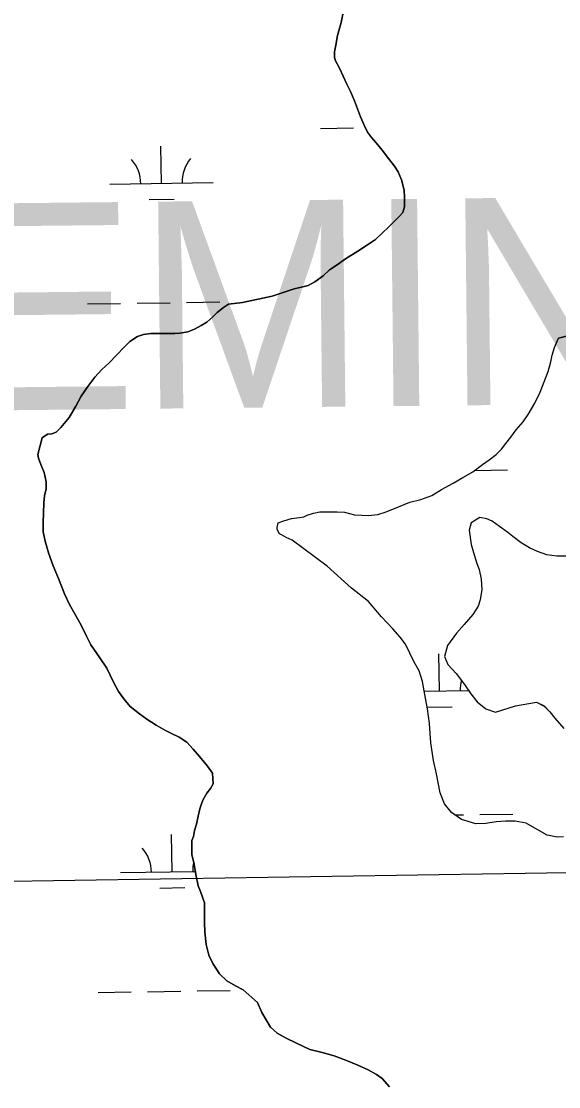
# Model space of a CAD drawing. Extents: x 3823584 to 3861785, y 301729 to 327625.
# Drawn here: x 3839566 to 3840086, y 313196 to 314225 of the extents above; entities that cross this region are included whole.
import ezdxf

# ---------------------------------------------------------------- set-up
doc = ezdxf.new("R2010")
doc.units = 0
for name, color, linetype in [('V-GRID-MAJR', 7, 'Continuous'), ('V-TOPO-GNAM-IDEN', 7, 'Continuous'), ('V-TOPO-SHOR', 7, 'Continuous'), ('V-WETL-SWMP', 7, 'Continuous')]:
    doc.layers.add(name, color=color, linetype=linetype)

msp = doc.modelspace()

# ---------------------------------------------------------------- linework, layer by layer
at = {"layer": 'V-GRID-MAJR'}
msp.add_spline([(3827733.773, 313215.73), (3833043.082, 313295.662), (3838352.38, 313376.366), (3843661.667, 313457.842), (3848970.941, 313540.09), (3854280.204, 313623.11100000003), (3859589.454, 313706.903), (3859589.455, 313706.903)], degree=3, dxfattribs=at)
at = {"layer": 'V-TOPO-SHOR'}
for points in [[(3839857.6210000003, 313979.44800000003), (3839863.793, 313985.18), (3839871.148, 313989.952), (3839879.272, 313995.70900000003), (3839891.273, 314003.27), (3839898.824, 314008.044), (3839908.304, 314014.598), (3839915.2490000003, 314020.926), (3839920.648, 314026.259), (3839926.816, 314032.188), (3839931.441, 314036.925), (3839934.711, 314040.673), (3839936.403, 314045.961), (3839936.487, 314055.132), (3839936.0100000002, 314062.148), (3839933.544, 314072.26300000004), (3839930.329, 314080.027), (3839926.755, 314085.252), (3839920.81, 314092.786), (3839914.858, 314100.712), (3839908.919, 314107.858), (3839904.565, 314113.072), (3839900.796, 314118.098), (3839897.397, 314124.885), (3839893.981, 314133.038), (3839887.937, 314148.57), (3839884.122, 314157.49700000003), (3839880.718, 314164.673), (3839873.507, 314179.998), (3839869.507, 314187.949), (3839868.6920000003, 314190.863), (3839868.633, 314195.739), (3839870.113, 314202.197), (3839871.754, 314211.775), (3839875.305, 314224.305), (3839885.6040000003, 314275.544)], [(3839780.372, 313289.571), (3839772.911, 313293.341), (3839764.697, 313298.197), (3839757.318, 313305.01300000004), (3839751.071, 313314.809), (3839747.072, 313322.954), (3839744.682, 313333.302), (3839743.205, 313345.537), (3839743.098, 313354.237), (3839742.9, 313373.664), (3839739.258, 313384.348), (3839736.848, 313389.976), (3839734.568, 313400.874), (3839732.887, 313410.802), (3839730.6240000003, 313420.336), (3839730.6550000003, 313433.795), (3839732.168, 313437.717), (3839733.268, 313443.38800000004), (3839735.339, 313449.655), (3839737.002, 313457.286), (3839738.4760000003, 313464.327), (3839739.793, 313468.245), (3839741.495, 313472.75), (3839745.3140000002, 313479.431), (3839748.767, 313484.156), (3839751.446, 313488.479), (3839750.735, 313498.811), (3839745.773, 313505.77400000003), (3839738.052, 313514.847), (3839732.111, 313522.189), (3839725.785, 313528.939), (3839718.5100000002, 313533.533), (3839711.051, 313537.342), (3839705.36, 313540.199), (3839696.324, 313545.162), (3839687.086, 313550.902), (3839680.19, 313556.28), (3839670.935, 313563.385), (3839664.799, 313570.528), (3839659.833, 313577.88), (3839654.643, 313587.377), (3839648.632, 313600.374), (3839641.683, 313610.239), (3839633.1410000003, 313622.816), (3839628.941, 313631.347), (3839623.741, 313641.819), (3839617.761, 313652.28), (3839612.375, 313661.969), (3839607.5700000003, 313672.056), (3839601.731, 313686.809), (3839596.703, 313699.038), (3839592.06, 313711.858), (3839588.997, 313723.137), (3839586.936, 313732.085), (3839586.832, 313740.668), (3839587.2970000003, 313750.426), (3839587.569, 313759.991), (3839588.073, 313766.825), (3839589.941, 313773.481), (3839589.662, 313780.305), (3839587.794, 313789.451), (3839584.5810000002, 313797.02), (3839582.359, 313803.23600000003), (3839581.73, 313806.74), (3839585.826, 313822.786), (3839591.245, 313826.364), (3839595.3370000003, 313826.805), (3839599.611, 313828.224), (3839603.849, 313832.762), (3839612.119, 313842.423), (3839618.4220000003, 313853.424), (3839623.571, 313863.04600000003), (3839630.09, 313872.489), (3839637.002, 313881.55), (3839643.742, 313888.849), (3839650.684, 313895.37200000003), (3839657.811, 313902.873), (3839665.326, 313910.574), (3839670.722, 313915.907), (3839678.074, 313920.873), (3839683.903, 313922.895), (3839690.915, 313923.761), (3839697.352, 313923.841), (3839705.745, 313923.552), (3839714.131, 313923.654), (3839719.202, 313923.912), (3839726.794, 313925.174), (3839733.393, 313927.988), (3839739.791, 313931.382), (3839745.2120000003, 313934.765), (3839751.004, 313939.713), (3839755.2430000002, 313943.86), (3839761.231, 313948.81200000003), (3839766.265, 313951.995), (3839779.7060000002, 313953.525), (3839808.309, 313959.728), (3839829.682, 313966.816), (3839838.242, 313968.678), (3839843.299, 313970.103), (3839849.6950000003, 313973.499), (3839857.6210000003, 313979.44800000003)], [(3840109.307, 313925.172), (3840085.245, 313919.18)], [(3840062.6010000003, 313856.476), (3840067.741, 313866.878), (3840071.518, 313877.069), (3840075.495, 313886.87200000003), (3840078.108, 313896.463), (3840079.396, 313902.916), (3840081.647, 313910.162), (3840085.245, 313919.18)], [(3840054.1040000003, 313450.392), (3840043.35, 313452.408), (3840033.984, 313452.487), (3840025.2120000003, 313451.795), (3840015.0870000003, 313450.306), (3840005.339, 313449.79600000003), (3839991.631, 313453.92100000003), (3839981.987, 313460.827), (3839975.254, 313469.134), (3839970.83, 313480.004), (3839967.291, 313498.105), (3839964.403, 313510.944), (3839961.849, 313528.276), (3839960.451, 313546.98600000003), (3839958.718, 313561.01300000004), (3839956.2090000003, 313574.833), (3839953.713, 313587.483), (3839950.469, 313597.588), (3839945.877, 313606.116), (3839937.472, 313623.377), (3839932.1210000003, 313630.33400000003), (3839925.194, 313638.24700000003), (3839914.129, 313649.818), (3839901.657, 313664.68700000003), (3839885.109, 313677.751), (3839861.637, 313698.729), (3839827.775, 313723.87), (3839821.887, 313726.727), (3839817.3710000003, 313729.01), (3839815.602, 313730.159), (3839813.2120000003, 313734.229), (3839813.187, 313736.178), (3839814.301, 313740.875), (3839819.741, 313742.697), (3839827.128, 313744.934), (3839834.7260000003, 313745.806), (3839839.006, 313746.64), (3839842.304, 313748.239), (3839848.523, 313750.072), (3839854.557, 313751.315), (3839871.1350000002, 313751.518), (3839878.361, 313751.022), (3839887.949, 313748.604), (3839895.1750000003, 313748.106), (3839901.417, 313747.987), (3839910.576, 313748.878), (3839918.542, 313751.514), (3839930.578, 313756.341), (3839941.646, 313760.76900000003), (3839952.15, 313763.239), (3839962.83, 313767.271), (3839972.126, 313772.848), (3839983.56, 313779.03500000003), (3839992.858, 313784.415), (3840002.545, 313789.998), (3840012.017, 313797.135), (3840018.403, 313801.506), (3840025.167, 313806.66000000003), (3840030.369, 313811.991), (3840034.596, 313817.31), (3840039.204, 313823.415), (3840044.58, 313830.503), (3840051.116, 313838.38800000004), (3840056.102, 313845.47000000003), (3840062.6010000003, 313856.476)], [(3840093.478, 313708.391), (3840083.722, 313708.662), (3840074.149, 313709.714), (3840064.9420000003, 313712.919), (3840057.481, 313716.731), (3840049.426, 313721.31200000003), (3840041.353, 313727.456), (3840036.233, 313731.29600000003), (3840028.356, 313737.248), (3840021.272, 313742.234), (3840016.173, 313744.514), (3840009.328, 313745.794), (3840000.808, 313740.619), (3839998.943, 313733.571), (3840001.06, 313719.942), (3840003.108, 313711.967), (3840006.5530000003, 313701.47500000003), (3840008.577, 313695.64900000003), (3840010.6410000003, 313686.31), (3840011.347, 313676.369), (3840009.713, 313666.39900000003), (3840007.645, 313660.13), (3840002.474, 313652.264), (3839994.204, 313642.603), (3839986.698, 313634.123), (3839977.869, 313622.31), (3839975.071, 313611.74), (3839978.291, 313603.781), (3839986.395, 313595.102), (3839994.523, 313584.471), (3840000.485, 313575.568), (3840006.629, 313567.646), (3840015.097, 313561.115), (3840024.305, 313557.912), (3840043.935, 313564.005), (3840064.182, 313567.569), (3840071.446, 313563.755), (3840076.978, 313558.166), (3840081.93, 313551.983), (3840090.636, 313541.946)], [(3840090.353, 313437.375), (3840084.117, 313436.908), (3840074.532, 313438.938), (3840062.355, 313445.616), (3840054.1040000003, 313450.392)], [(3839922.02, 313195.748), (3839914.702, 313203.852), (3839909.3880000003, 313207.69), (3839901.333, 313212.273), (3839891.3310000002, 313216.63800000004), (3839880.349, 313221.303), (3839868.512, 313225.8), (3839856.924, 313228.78), (3839844.909, 313231.951), (3839831.844, 313237.8), (3839821.914, 313242.672), (3839813.15, 313247.599), (3839806.916, 313253.336), (3839798.468, 313267.70900000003), (3839794.294, 313277.33400000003), (3839780.372, 313289.571)]]:
    msp.add_lwpolyline(points, dxfattribs=at)
at = {"layer": 'V-WETL-SWMP'}
for p, q in [((3839855.1107440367, 314121.87728095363), (3839887.106940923, 314122.37062142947)), ((3839701.3194007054, 314068.757983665), (3839700.7643926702, 314104.7537051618)), ((3839651.325343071, 314067.9871391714), (3839751.3134583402, 314069.5288281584)), ((3839689.5587249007, 314053.1438149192), (3839713.555872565, 314053.5138202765)), ((3839629.6997274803, 313952.20797939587), (3839661.695924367, 313952.70131987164)), ((3839677.6940228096, 313952.9479901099), (3839709.6902196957, 313953.4413305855)), ((3839725.6883181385, 313953.6880008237), (3839757.6845150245, 313954.1813412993)), ((3840004.4951372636, 313791.46605520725), (3840036.218640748, 313791.95519109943)), ((3839634.828541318, 313619.5725169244), (3839635.339046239, 313619.580388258)), ((3839970.3485522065, 313578.31028807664), (3839969.7935441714, 313614.3060095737)), ((3839955.5678558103, 313578.082388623), (3839998.359799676, 313578.7421857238)), ((3839958.587876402, 313562.6961193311), (3839982.5850240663, 313563.06612468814)), ((3839985.2996607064, 313458.4555432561), (3839993.3531592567, 313458.5797179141)), ((3840009.3512576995, 313458.8263881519), (3840041.3474545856, 313459.3197286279)), ((3839711.5770283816, 313403.487058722), (3839711.0220203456, 313439.4827802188)), ((3839661.582970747, 313402.7162142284), (3839734.0675958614, 313403.83383453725)), ((3839699.8163525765, 313387.87288997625), (3839723.8135002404, 313388.24289533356)), ((3839639.957355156, 313286.9370544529), (3839671.953552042, 313287.4303949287)), ((3839687.951650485, 313287.67706516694), (3839719.947847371, 313288.17040564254)), ((3839735.9459458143, 313288.41707588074), (3839767.9421427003, 313288.91041635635))]:
    msp.add_line(p, q, dxfattribs=at)
for points in [[(3839885.605, 314275.544), (3839875.306, 314224.305), (3839871.753, 314211.776), (3839870.114, 314202.196), (3839868.632, 314195.74), (3839868.6920000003, 314190.864), (3839869.508, 314187.94800000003), (3839873.507, 314179.998), (3839880.718, 314164.674), (3839884.122, 314157.49700000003), (3839887.938, 314148.57), (3839893.98, 314133.037), (3839897.396, 314124.885), (3839900.796, 314118.098), (3839904.5640000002, 314113.072), (3839908.919, 314107.858), (3839914.859, 314100.712), (3839920.809, 314092.786), (3839926.754, 314085.251), (3839930.329, 314080.027), (3839933.545, 314072.26300000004), (3839936.0100000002, 314062.148), (3839936.486, 314055.131), (3839936.403, 314045.961), (3839934.7120000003, 314040.673), (3839931.441, 314036.926), (3839926.8170000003, 314032.188), (3839920.647, 314026.26), (3839915.2490000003, 314020.926), (3839908.304, 314014.598), (3839898.824, 314008.045), (3839891.274, 314003.27), (3839879.271, 313995.71), (3839871.148, 313989.953), (3839863.793, 313985.181), (3839857.62, 313979.44800000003), (3839849.694, 313973.499), (3839843.298, 313970.104), (3839838.2430000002, 313968.677), (3839829.682, 313966.816), (3839808.309, 313959.727), (3839779.707, 313953.525), (3839766.265, 313951.995), (3839761.231, 313948.81200000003), (3839755.244, 313943.86100000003), (3839751.003, 313939.713), (3839745.211, 313934.765), (3839739.79, 313931.382), (3839733.393, 313927.987), (3839726.795, 313925.175), (3839719.202, 313923.912), (3839714.132, 313923.655), (3839705.745, 313923.553), (3839697.353, 313923.84), (3839690.916, 313923.761), (3839683.903, 313922.895), (3839678.075, 313920.873), (3839670.723, 313915.906), (3839665.325, 313910.57300000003), (3839657.811, 313902.873), (3839650.684, 313895.37200000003), (3839643.741, 313888.849), (3839637.002, 313881.549), (3839630.09, 313872.49), (3839623.572, 313863.04600000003), (3839618.4220000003, 313853.424), (3839612.119, 313842.422)], [(3840025.213, 313451.79600000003), (3840015.0870000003, 313450.306), (3840005.339, 313449.797), (3839991.632, 313453.92100000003), (3839981.988, 313460.827), (3839975.254, 313469.13300000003), (3839970.829, 313480.004), (3839967.291, 313498.104), (3839964.403, 313510.944), (3839961.85, 313528.276), (3839960.451, 313546.987), (3839958.719, 313561.01300000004), (3839956.2090000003, 313574.833), (3839953.713, 313587.483), (3839950.468, 313597.588), (3839945.877, 313606.116), (3839937.472, 313623.376), (3839932.12, 313630.33400000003), (3839925.1950000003, 313638.248), (3839914.128, 313649.818), (3839901.656, 313664.68700000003), (3839885.109, 313677.751), (3839861.637, 313698.729), (3839827.775, 313723.871), (3839821.887, 313726.726), (3839817.372, 313729.011), (3839815.602, 313730.16000000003), (3839813.211, 313734.228), (3839813.188, 313736.179), (3839814.301, 313740.874), (3839819.741, 313742.697), (3839827.127, 313744.933), (3839834.725, 313745.806), (3839839.007, 313746.639), (3839842.3030000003, 313748.24), (3839848.524, 313750.072), (3839854.556, 313751.316), (3839871.136, 313751.51900000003), (3839878.361, 313751.022), (3839887.95, 313748.603), (3839895.174, 313748.106), (3839901.418, 313747.987), (3839910.576, 313748.879), (3839918.543, 313751.51300000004), (3839930.579, 313756.342), (3839941.645, 313760.76900000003), (3839952.15, 313763.239), (3839962.83, 313767.271), (3839972.126, 313772.847), (3839983.561, 313779.03500000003), (3839992.859, 313784.416), (3840002.546, 313789.99700000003), (3840012.018, 313797.136), (3840018.4020000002, 313801.506), (3840025.167, 313806.661), (3840030.37, 313811.991), (3840034.596, 313817.311), (3840039.204, 313823.415), (3840044.58, 313830.503), (3840051.116, 313838.387), (3840056.102, 313845.471), (3840062.6010000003, 313856.47500000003), (3840067.741, 313866.878), (3840071.518, 313877.069), (3840075.495, 313886.87200000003), (3840078.109, 313896.463), (3840079.396, 313902.917), (3840081.648, 313910.162), (3840085.245, 313919.18), (3840109.307, 313925.17100000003)], [(3839612.119, 313842.422), (3839603.848, 313832.762), (3839599.612, 313828.223), (3839595.3370000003, 313826.805), (3839591.2460000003, 313826.365), (3839585.827, 313822.787), (3839581.731, 313806.74), (3839582.359, 313803.23600000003), (3839584.5810000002, 313797.02), (3839587.795, 313789.451), (3839589.663, 313780.305), (3839589.941, 313773.48), (3839588.072, 313766.824), (3839587.5700000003, 313759.99), (3839587.2970000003, 313750.427), (3839586.8310000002, 313740.667), (3839586.936, 313732.085), (3839588.9960000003, 313723.136), (3839592.06, 313711.858), (3839596.704, 313699.039), (3839601.731, 313686.81), (3839607.569, 313672.055), (3839612.3740000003, 313661.969), (3839617.7600000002, 313652.28), (3839623.74, 313641.819), (3839628.941, 313631.348), (3839633.142, 313622.815), (3839641.684, 313610.239), (3839648.633, 313600.374), (3839654.644, 313587.377), (3839659.833, 313577.881), (3839664.8000000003, 313570.528), (3839670.935, 313563.385), (3839680.191, 313556.28), (3839687.085, 313550.902), (3839696.324, 313545.162), (3839705.359, 313540.2), (3839711.051, 313537.343), (3839718.511, 313533.533), (3839725.785, 313528.94), (3839732.111, 313522.189), (3839738.0530000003, 313514.848), (3839745.773, 313505.77400000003), (3839750.735, 313498.811), (3839751.446, 313488.48), (3839748.768, 313484.155), (3839745.3140000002, 313479.431), (3839741.494, 313472.751), (3839739.793, 313468.244), (3839738.4760000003, 313464.326), (3839737.001, 313457.28500000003), (3839735.339, 313449.656), (3839733.269, 313443.38800000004), (3839732.168, 313437.717), (3839730.6550000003, 313433.79600000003), (3839730.625, 313420.335), (3839732.887, 313410.803), (3839734.569, 313400.874), (3839736.848, 313389.977), (3839739.258, 313384.349), (3839742.9, 313373.664), (3839743.099, 313354.23600000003), (3839743.205, 313345.536), (3839744.681, 313333.303), (3839747.071, 313322.953), (3839751.072, 313314.808), (3839757.318, 313305.01300000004), (3839764.697, 313298.197), (3839772.911, 313293.342), (3839780.3710000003, 313289.571), (3839794.294, 313277.33400000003), (3839798.469, 313267.708), (3839806.916, 313253.336), (3839813.151, 313247.599), (3839821.913, 313242.672), (3839831.844, 313237.8), (3839844.9080000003, 313231.951), (3839856.9250000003, 313228.781), (3839868.511, 313225.801), (3839880.349, 313221.303), (3839891.3310000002, 313216.63800000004), (3839901.3340000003, 313212.273), (3839909.3880000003, 313207.689), (3839914.703, 313203.853), (3839922.02, 313195.748)], [(3840093.4790000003, 313708.391), (3840083.721, 313708.662), (3840074.149, 313709.715), (3840064.941, 313712.919), (3840057.481, 313716.73), (3840049.426, 313721.313), (3840041.352, 313727.457), (3840036.233, 313731.297), (3840028.3570000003, 313737.248), (3840021.273, 313742.234), (3840016.173, 313744.51300000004), (3840009.329, 313745.794), (3840000.808, 313740.618), (3839998.943, 313733.572), (3840001.061, 313719.942), (3840003.109, 313711.968), (3840006.554, 313701.476), (3840008.576, 313695.648), (3840010.6410000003, 313686.309), (3840011.348, 313676.368), (3840009.714, 313666.398), (3840007.645, 313660.13), (3840002.474, 313652.26300000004), (3839994.203, 313642.603), (3839986.698, 313634.12200000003), (3839977.8680000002, 313622.309), (3839975.071, 313611.74), (3839978.29, 313603.781), (3839986.395, 313595.101), (3839994.523, 313584.471), (3840000.485, 313575.569), (3840006.629, 313567.646), (3840015.098, 313561.116), (3840024.306, 313557.913), (3840043.936, 313564.005), (3840064.181, 313567.569), (3840071.446, 313563.756), (3840076.977, 313558.166), (3840081.93, 313551.984), (3840090.636, 313541.946)], [(3840090.3540000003, 313437.375), (3840084.117, 313436.909), (3840074.5330000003, 313438.93700000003), (3840062.356, 313445.617), (3840054.103, 313450.393), (3840043.349, 313452.408), (3840033.984, 313452.488), (3840025.213, 313451.79600000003)]]:
    msp.add_lwpolyline(points, dxfattribs=at)
for centre, radius, start, end in [((3839646.075710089, 314068.3810561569), 35.24628790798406, 0.11153765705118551, 41.65519599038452), ((3839756.5484513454, 314070.084404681), 35.246287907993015, 140.1115346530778, 181.65519298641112), ((3840025.577602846, 313579.63670909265), 35.246287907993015, 165.4710856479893, 181.65519298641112), ((3839656.3333377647, 313403.1101312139), 35.24628790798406, 0.11153765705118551, 41.65519599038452), ((3839766.8060790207, 313404.813479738), 35.246287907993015, 167.12975030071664, 181.65519298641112)]:
    msp.add_arc(centre, radius, start, end, dxfattribs=at)

# ---------------------------------------------------------------- texts
at = {"layer": 'V-TOPO-GNAM-IDEN'}
msp.add_text('PLAQUEMINES', height=199.99959800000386, rotation=0.6162221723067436, dxfattribs=at).set_placement((3838593.3470967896, 313839.20298648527))

doc.saveas('drawing.dxf')
